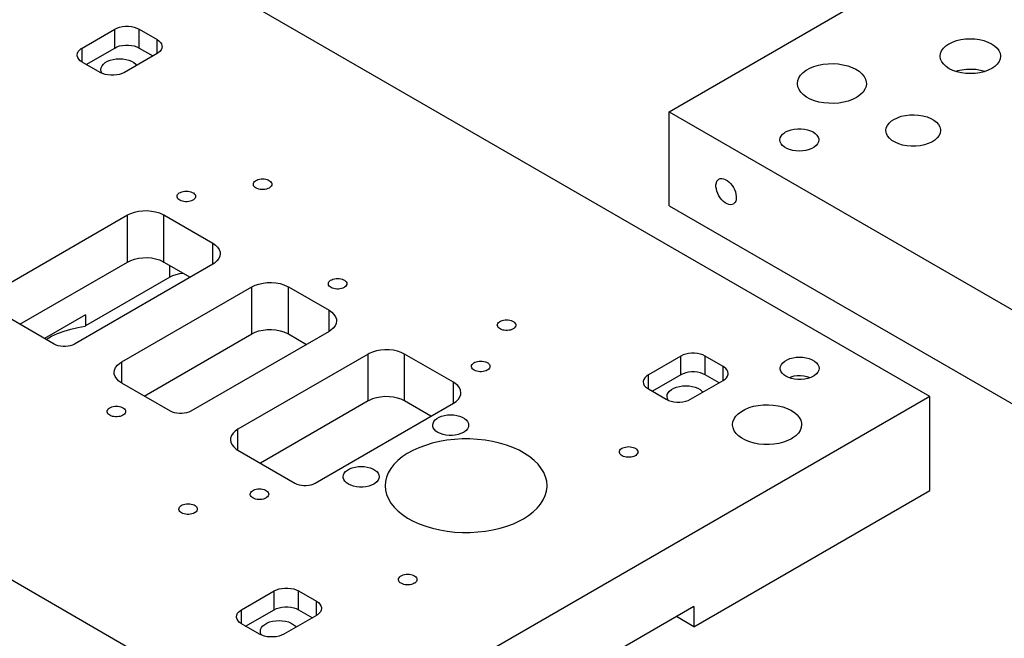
# Model space of a CAD drawing. Header units: inches. Extents: x 3 to 351, y 4 to 271.
# Tile 448 of 530: x 223 to 234, y 179 to 186. Entities that reach past the tile are written whole.
import ezdxf

# ---------------------------------------------------------------- set-up
doc = ezdxf.new("R2010")
doc.units = ezdxf.units.IN
doc.header["$LTSCALE"] = 0.5
doc.header["$MEASUREMENT"] = 0
doc.layers.add('STR_1', color=7, linetype='Continuous')

msp = doc.modelspace()

# ---------------------------------------------------------------- linework, layer by layer
at = {"layer": 'STR_1', "color": 190, "linetype": 'Continuous'}
for p, q in [((233.215, 181.844), (223.704, 187.335)), ((230.384, 184.938), (232.947, 186.418)), ((224.358, 185.835), (224.383, 185.847)), ((224.383, 185.847), (224.412, 185.856)), ((224.412, 185.856), (224.442, 185.863)), ((224.442, 185.863), (224.475, 185.866)), ((224.475, 185.866), (224.507, 185.866)), ((224.507, 185.866), (224.54, 185.863)), ((224.54, 185.863), (224.57, 185.856)), ((224.57, 185.856), (224.599, 185.847)), ((224.599, 185.847), (224.624, 185.835)), ((224.005, 185.63), (224.358, 185.835)), ((224.624, 185.835), (224.818, 185.722)), ((223.994, 185.623), (224.005, 185.63)), ((224.049, 185.452), (224.358, 185.63)), ((224.358, 185.63), (224.383, 185.643)), ((224.383, 185.643), (224.412, 185.652)), ((224.412, 185.652), (224.442, 185.658)), ((224.442, 185.658), (224.475, 185.662)), ((224.475, 185.662), (224.507, 185.662)), ((224.507, 185.662), (224.54, 185.658)), ((224.54, 185.658), (224.57, 185.652)), ((224.57, 185.652), (224.599, 185.643)), ((224.599, 185.643), (224.624, 185.63)), ((224.624, 185.63), (224.774, 185.544)), ((224.818, 185.722), (224.839, 185.708)), ((224.839, 185.708), (224.855, 185.691)), ((224.855, 185.691), (224.867, 185.674)), ((224.87, 185.627), (224.862, 185.609)), ((224.867, 185.674), (224.872, 185.655)), ((224.873, 185.646), (224.87, 185.627)), ((224.872, 185.655), (224.873, 185.646)), ((233.363, 185.627), (233.39, 185.652)), ((233.39, 185.652), (233.423, 185.675)), ((233.423, 185.675), (233.424, 185.675)), ((233.424, 185.675), (233.463, 185.694)), ((233.463, 185.694), (233.506, 185.71)), ((233.506, 185.71), (233.554, 185.721)), ((233.554, 185.721), (233.603, 185.728)), ((233.603, 185.728), (233.654, 185.731)), ((233.654, 185.731), (233.705, 185.728)), ((233.705, 185.728), (233.755, 185.722)), ((233.755, 185.722), (233.803, 185.711)), ((233.803, 185.711), (233.847, 185.695)), ((233.847, 185.695), (233.886, 185.676)), ((233.886, 185.676), (233.919, 185.654)), ((233.919, 185.654), (233.947, 185.629)), ((233.947, 185.629), (233.967, 185.602)), ((223.95, 185.554), (223.953, 185.573)), ((223.951, 185.544), (223.95, 185.554)), ((223.956, 185.526), (223.951, 185.544)), ((223.953, 185.573), (223.961, 185.591)), ((223.968, 185.508), (223.956, 185.526)), ((223.961, 185.591), (223.975, 185.608)), ((223.975, 185.608), (223.994, 185.623)), ((224.818, 185.569), (224.464, 185.365)), ((224.829, 185.576), (224.818, 185.569)), ((224.848, 185.592), (224.829, 185.576)), ((224.862, 185.609), (224.848, 185.592)), ((233.328, 185.541), (233.332, 185.571)), ((233.328, 185.538), (233.328, 185.541)), ((233.333, 185.508), (233.328, 185.538)), ((233.332, 185.571), (233.344, 185.599)), ((233.344, 185.599), (233.363, 185.627)), ((233.967, 185.602), (233.979, 185.573)), ((233.979, 185.573), (233.984, 185.544)), ((233.984, 185.541), (233.98, 185.512)), ((233.984, 185.544), (233.984, 185.541)), ((223.984, 185.492), (223.968, 185.508)), ((224.005, 185.477), (223.984, 185.492)), ((224.199, 185.365), (224.005, 185.477)), ((224.208, 185.396), (224.211, 185.416)), ((224.211, 185.416), (224.221, 185.436)), ((224.221, 185.436), (224.236, 185.454)), ((224.236, 185.454), (224.256, 185.471)), ((224.256, 185.471), (224.281, 185.486)), ((224.281, 185.486), (224.31, 185.497)), ((224.31, 185.497), (224.342, 185.506)), ((224.342, 185.506), (224.376, 185.511)), ((224.376, 185.511), (224.411, 185.513)), ((224.411, 185.513), (224.447, 185.511)), ((224.447, 185.511), (224.481, 185.506)), ((224.481, 185.506), (224.513, 185.497)), ((224.513, 185.497), (224.542, 185.486)), ((224.542, 185.486), (224.567, 185.471)), ((224.567, 185.471), (224.587, 185.454)), ((224.587, 185.454), (224.598, 185.442)), ((231.912, 185.411), (231.956, 185.429)), ((231.956, 185.429), (232.005, 185.443)), ((232.005, 185.443), (232.057, 185.454)), ((232.057, 185.454), (232.11, 185.459)), ((232.11, 185.459), (232.165, 185.461)), ((232.165, 185.461), (232.219, 185.457)), ((232.219, 185.457), (232.272, 185.449)), ((232.272, 185.449), (232.323, 185.437)), ((232.323, 185.437), (232.37, 185.42)), ((232.37, 185.42), (232.412, 185.4)), ((233.345, 185.48), (233.333, 185.508)), ((233.366, 185.453), (233.345, 185.48)), ((233.393, 185.428), (233.366, 185.453)), ((233.427, 185.405), (233.393, 185.428)), ((233.922, 185.43), (233.889, 185.408)), ((233.949, 185.456), (233.922, 185.43)), ((233.968, 185.483), (233.949, 185.456)), ((233.98, 185.512), (233.968, 185.483)), ((224.224, 185.353), (224.199, 185.365)), ((224.208, 185.394), (224.208, 185.396)), ((224.212, 185.374), (224.208, 185.394)), ((224.222, 185.354), (224.212, 185.374)), ((224.253, 185.343), (224.224, 185.353)), ((224.283, 185.337), (224.253, 185.343)), ((224.316, 185.334), (224.283, 185.337)), ((224.348, 185.334), (224.316, 185.334)), ((224.38, 185.337), (224.348, 185.334)), ((224.411, 185.343), (224.38, 185.337)), ((224.439, 185.353), (224.411, 185.343)), ((224.464, 185.365), (224.439, 185.353)), ((231.78, 185.276), (231.792, 185.307)), ((231.792, 185.307), (231.812, 185.336)), ((231.812, 185.336), (231.839, 185.364)), ((231.839, 185.364), (231.872, 185.389)), ((231.872, 185.389), (231.912, 185.411)), ((232.412, 185.4), (232.448, 185.377)), ((232.448, 185.377), (232.478, 185.35)), ((232.478, 185.35), (232.502, 185.322)), ((232.502, 185.322), (232.517, 185.291)), ((233.466, 185.387), (233.427, 185.405)), ((233.51, 185.371), (233.466, 185.387)), ((233.517, 185.381), (233.498, 185.375)), ((233.558, 185.36), (233.51, 185.371)), ((233.565, 185.391), (233.517, 185.381)), ((233.608, 185.354), (233.558, 185.36)), ((233.615, 185.397), (233.565, 185.391)), ((233.659, 185.352), (233.608, 185.354)), ((233.667, 185.398), (233.615, 185.397)), ((233.71, 185.354), (233.659, 185.352)), ((233.717, 185.395), (233.667, 185.398)), ((233.759, 185.361), (233.71, 185.354)), ((233.767, 185.387), (233.717, 185.395)), ((233.807, 185.373), (233.759, 185.361)), ((233.813, 185.375), (233.767, 185.387)), ((233.85, 185.389), (233.807, 185.373)), ((233.889, 185.408), (233.85, 185.389)), ((231.776, 185.244), (231.78, 185.276)), ((231.777, 185.24), (231.776, 185.244)), ((231.782, 185.209), (231.777, 185.24)), ((231.794, 185.178), (231.782, 185.209)), ((232.522, 185.213), (232.511, 185.182)), ((232.517, 185.291), (232.525, 185.26)), ((232.526, 185.244), (232.522, 185.213)), ((232.525, 185.26), (232.526, 185.244)), ((231.815, 185.149), (231.794, 185.178)), ((231.843, 185.121), (231.815, 185.149)), ((231.877, 185.097), (231.843, 185.121)), ((231.917, 185.075), (231.877, 185.097)), ((232.431, 185.1), (232.417, 185.091)), ((232.464, 185.125), (232.431, 185.1)), ((232.491, 185.152), (232.464, 185.125)), ((232.511, 185.182), (232.491, 185.152)), ((231.962, 185.057), (231.917, 185.075)), ((232.011, 185.043), (231.962, 185.057)), ((232.063, 185.034), (232.011, 185.043)), ((232.117, 185.029), (232.063, 185.034)), ((232.172, 185.028), (232.117, 185.029)), ((232.226, 185.032), (232.172, 185.028)), ((232.279, 185.041), (232.226, 185.032)), ((232.329, 185.053), (232.279, 185.041)), ((232.375, 185.07), (232.329, 185.053)), ((232.417, 185.091), (232.375, 185.07)), ((230.384, 184.938), (239.894, 179.447)), ((230.384, 183.917), (230.384, 184.938)), ((232.863, 184.873), (232.904, 184.888)), ((232.904, 184.888), (232.95, 184.898)), ((232.95, 184.898), (232.997, 184.904)), ((232.997, 184.904), (233.046, 184.905)), ((233.046, 184.905), (233.094, 184.902)), ((233.094, 184.902), (233.141, 184.894)), ((233.141, 184.894), (233.185, 184.882)), ((233.185, 184.882), (233.225, 184.866)), ((232.742, 184.762), (232.754, 184.789)), ((232.754, 184.789), (232.774, 184.815)), ((232.774, 184.815), (232.8, 184.839)), ((232.8, 184.839), (232.825, 184.855)), ((232.825, 184.855), (232.863, 184.873)), ((233.225, 184.866), (233.26, 184.846)), ((233.26, 184.846), (233.288, 184.823)), ((233.288, 184.823), (233.31, 184.798)), ((233.31, 184.798), (233.325, 184.772)), ((233.325, 184.772), (233.332, 184.744)), ((231.59, 184.653), (231.6, 184.673)), ((231.6, 184.673), (231.615, 184.693)), ((231.615, 184.693), (231.636, 184.71)), ((231.636, 184.71), (231.649, 184.718)), ((231.649, 184.718), (231.677, 184.732)), ((231.677, 184.732), (231.709, 184.742)), ((231.709, 184.742), (231.743, 184.749)), ((231.743, 184.749), (231.78, 184.753)), ((231.78, 184.753), (231.816, 184.753)), ((231.816, 184.753), (231.853, 184.749)), ((231.853, 184.749), (231.887, 184.742)), ((231.887, 184.742), (231.919, 184.732)), ((231.919, 184.732), (231.947, 184.718)), ((231.947, 184.718), (231.971, 184.702)), ((231.971, 184.702), (231.989, 184.683)), ((231.989, 184.683), (232.002, 184.663)), ((232.738, 184.734), (232.742, 184.762)), ((232.739, 184.73), (232.738, 184.734)), ((232.744, 184.702), (232.739, 184.73)), ((232.757, 184.675), (232.744, 184.702)), ((232.777, 184.65), (232.757, 184.675)), ((233.316, 184.679), (233.297, 184.653)), ((233.328, 184.706), (233.316, 184.679)), ((233.332, 184.734), (233.328, 184.706)), ((233.332, 184.744), (233.332, 184.734)), ((231.587, 184.632), (231.59, 184.653)), ((231.59, 184.611), (231.587, 184.632)), ((231.6, 184.59), (231.59, 184.611)), ((231.615, 184.571), (231.6, 184.59)), ((231.636, 184.554), (231.615, 184.571)), ((231.981, 184.571), (231.96, 184.554)), ((231.996, 184.59), (231.981, 184.571)), ((232.006, 184.611), (231.996, 184.59)), ((232.002, 184.663), (232.008, 184.642)), ((232.009, 184.632), (232.006, 184.611)), ((232.008, 184.642), (232.009, 184.632)), ((232.804, 184.626), (232.777, 184.65)), ((232.838, 184.606), (232.804, 184.626)), ((232.877, 184.589), (232.838, 184.606)), ((232.92, 184.576), (232.877, 184.589)), ((232.966, 184.567), (232.92, 184.576)), ((233.014, 184.563), (232.966, 184.567)), ((233.063, 184.563), (233.014, 184.563)), ((233.111, 184.568), (233.063, 184.563)), ((233.157, 184.577), (233.111, 184.568)), ((233.199, 184.591), (233.157, 184.577)), ((233.238, 184.608), (233.199, 184.591)), ((233.27, 184.629), (233.238, 184.608)), ((233.297, 184.653), (233.27, 184.629)), ((231.662, 184.539), (231.636, 184.554)), ((231.692, 184.526), (231.662, 184.539)), ((231.726, 184.517), (231.692, 184.526)), ((231.761, 184.512), (231.726, 184.517)), ((231.798, 184.51), (231.761, 184.512)), ((231.835, 184.512), (231.798, 184.51)), ((231.87, 184.517), (231.835, 184.512)), ((231.903, 184.526), (231.87, 184.517)), ((231.934, 184.539), (231.903, 184.526)), ((231.96, 184.554), (231.934, 184.539)), ((225.865, 184.15), (225.866, 184.16)), ((225.865, 184.144), (225.865, 184.15)), ((225.868, 184.134), (225.865, 184.144)), ((225.866, 184.16), (225.871, 184.169)), ((225.874, 184.125), (225.868, 184.134)), ((225.871, 184.169), (225.878, 184.179)), ((225.878, 184.179), (225.888, 184.187)), ((225.888, 184.187), (225.901, 184.194)), ((225.901, 184.194), (225.915, 184.2)), ((225.915, 184.2), (225.931, 184.204)), ((225.931, 184.204), (225.948, 184.207)), ((225.948, 184.207), (225.965, 184.208)), ((225.965, 184.208), (225.983, 184.207)), ((225.983, 184.207), (226, 184.204)), ((226, 184.204), (226.016, 184.2)), ((226.016, 184.2), (226.03, 184.194)), ((226.03, 184.194), (226.042, 184.187)), ((226.042, 184.187), (226.052, 184.179)), ((226.052, 184.179), (226.06, 184.169)), ((226.06, 184.13), (226.052, 184.12)), ((226.06, 184.169), (226.064, 184.16)), ((226.064, 184.139), (226.06, 184.13)), ((226.064, 184.16), (226.066, 184.15)), ((226.066, 184.15), (226.064, 184.139)), ((230.892, 184.145), (230.896, 184.165)), ((230.892, 184.123), (230.892, 184.145)), ((230.896, 184.165), (230.902, 184.182)), ((230.902, 184.182), (230.912, 184.196)), ((230.912, 184.196), (230.924, 184.206)), ((230.924, 184.206), (230.939, 184.212)), ((230.939, 184.212), (230.956, 184.213)), ((230.956, 184.213), (230.974, 184.21)), ((230.974, 184.21), (230.993, 184.203)), ((230.993, 184.203), (231.012, 184.192)), ((231.012, 184.192), (231.031, 184.177)), ((231.031, 184.177), (231.049, 184.159)), ((231.049, 184.159), (231.066, 184.138)), ((231.066, 184.138), (231.081, 184.116)), ((225.036, 184.018), (225.037, 184.028)), ((225.037, 184.028), (225.042, 184.038)), ((225.042, 184.038), (225.049, 184.047)), ((225.049, 184.047), (225.059, 184.055)), ((225.059, 184.055), (225.072, 184.062)), ((225.072, 184.062), (225.086, 184.068)), ((225.086, 184.068), (225.102, 184.072)), ((225.102, 184.072), (225.119, 184.075)), ((225.119, 184.075), (225.136, 184.076)), ((225.136, 184.076), (225.154, 184.075)), ((225.154, 184.075), (225.171, 184.072)), ((225.171, 184.072), (225.186, 184.068)), ((225.186, 184.068), (225.201, 184.062)), ((225.201, 184.062), (225.213, 184.055)), ((225.213, 184.055), (225.223, 184.047)), ((225.223, 184.047), (225.231, 184.038)), ((225.231, 184.038), (225.235, 184.028)), ((225.235, 184.028), (225.237, 184.018)), ((225.883, 184.116), (225.874, 184.125)), ((225.894, 184.108), (225.883, 184.116)), ((225.908, 184.102), (225.894, 184.108)), ((225.923, 184.097), (225.908, 184.102)), ((225.939, 184.093), (225.923, 184.097)), ((225.957, 184.092), (225.939, 184.093)), ((225.974, 184.092), (225.957, 184.092)), ((225.991, 184.093), (225.974, 184.092)), ((226.008, 184.097), (225.991, 184.093)), ((226.023, 184.102), (226.008, 184.097)), ((226.036, 184.108), (226.023, 184.102)), ((226.042, 184.112), (226.036, 184.108)), ((226.052, 184.12), (226.042, 184.112)), ((230.896, 184.099), (230.892, 184.123)), ((230.902, 184.074), (230.896, 184.099)), ((230.912, 184.05), (230.902, 184.074)), ((230.924, 184.025), (230.912, 184.05)), ((230.939, 184.003), (230.924, 184.025)), ((231.081, 184.116), (231.093, 184.091)), ((231.093, 184.091), (231.103, 184.067)), ((231.103, 184.067), (231.109, 184.042)), ((231.109, 184.042), (231.113, 184.018)), ((225.036, 184.013), (225.036, 184.018)), ((225.039, 184.003), (225.036, 184.013)), ((225.045, 183.993), (225.039, 184.003)), ((225.054, 183.985), (225.045, 183.993)), ((225.065, 183.977), (225.054, 183.985)), ((225.079, 183.97), (225.065, 183.977)), ((225.094, 183.965), (225.079, 183.97)), ((225.11, 183.962), (225.094, 183.965)), ((225.127, 183.96), (225.11, 183.962)), ((225.145, 183.96), (225.127, 183.96)), ((225.162, 183.962), (225.145, 183.96)), ((225.179, 183.965), (225.162, 183.962)), ((225.194, 183.97), (225.179, 183.965)), ((225.207, 183.977), (225.194, 183.97)), ((225.213, 183.981), (225.207, 183.977)), ((225.223, 183.989), (225.213, 183.981)), ((225.231, 183.998), (225.223, 183.989)), ((225.235, 184.008), (225.231, 183.998)), ((225.237, 184.018), (225.235, 184.008)), ((230.384, 183.917), (239.894, 178.426)), ((230.956, 183.982), (230.939, 184.003)), ((230.974, 183.964), (230.956, 183.982)), ((230.993, 183.949), (230.974, 183.964)), ((231.012, 183.938), (230.993, 183.949)), ((231.031, 183.931), (231.012, 183.938)), ((231.049, 183.928), (231.031, 183.931)), ((231.066, 183.929), (231.049, 183.928)), ((231.081, 183.935), (231.066, 183.929)), ((231.087, 183.94), (231.081, 183.935)), ((231.098, 183.951), (231.087, 183.94)), ((231.106, 183.967), (231.098, 183.951)), ((231.111, 183.985), (231.106, 183.967)), ((231.113, 184.007), (231.111, 183.985)), ((231.113, 184.018), (231.113, 184.007)), ((223.082, 182.999), (224.496, 183.816)), ((224.496, 183.816), (224.532, 183.833)), ((224.532, 183.833), (224.573, 183.847)), ((224.573, 183.847), (224.617, 183.857)), ((224.617, 183.857), (224.664, 183.862)), ((224.664, 183.862), (224.711, 183.863)), ((224.711, 183.863), (224.758, 183.859)), ((224.758, 183.859), (224.803, 183.85)), ((224.803, 183.85), (224.845, 183.838)), ((224.845, 183.838), (224.882, 183.821)), ((224.882, 183.821), (224.892, 183.816)), ((224.892, 183.816), (225.423, 183.51)), ((225.423, 183.51), (225.453, 183.489)), ((225.453, 183.489), (225.477, 183.465)), ((226.497, 177.966), (216.987, 183.457)), ((225.477, 183.465), (225.494, 183.44)), ((225.494, 183.44), (225.503, 183.413)), ((225.505, 183.395), (225.501, 183.368)), ((225.503, 183.413), (225.505, 183.395)), ((223.326, 182.63), (224.496, 183.305)), ((225.423, 183.281), (223.92, 182.413)), ((224.496, 183.305), (224.532, 183.323)), ((224.532, 183.323), (224.573, 183.337)), ((224.573, 183.337), (224.617, 183.347)), ((224.617, 183.347), (224.664, 183.352)), ((224.664, 183.352), (224.711, 183.353)), ((224.711, 183.353), (224.758, 183.349)), ((224.758, 183.349), (224.803, 183.34)), ((224.803, 183.34), (224.845, 183.327)), ((224.845, 183.327), (224.882, 183.311)), ((224.882, 183.311), (224.892, 183.305)), ((224.892, 183.305), (225.179, 183.14)), ((225.443, 183.294), (225.423, 183.281)), ((225.469, 183.317), (225.443, 183.294)), ((225.489, 183.342), (225.469, 183.317)), ((225.501, 183.368), (225.489, 183.342)), ((225.024, 183.167), (224.987, 183.154)), ((225.064, 183.176), (225.024, 183.167)), ((225.107, 183.181), (225.064, 183.176)), ((224.959, 183.14), (224.041, 182.61)), ((224.987, 183.154), (224.959, 183.14)), ((225.885, 183.053), (225.926, 183.066)), ((225.926, 183.066), (225.97, 183.076)), ((225.97, 183.076), (226.016, 183.081)), ((226.016, 183.081), (226.063, 183.082)), ((226.063, 183.082), (226.11, 183.078)), ((226.11, 183.078), (226.155, 183.07)), ((226.155, 183.07), (226.197, 183.057)), ((226.68, 183.069), (226.681, 183.079)), ((226.68, 183.064), (226.68, 183.069)), ((226.683, 183.054), (226.68, 183.064)), ((226.681, 183.079), (226.686, 183.089)), ((226.686, 183.089), (226.693, 183.098)), ((226.693, 183.098), (226.703, 183.106)), ((226.703, 183.106), (226.716, 183.113)), ((226.716, 183.113), (226.73, 183.119)), ((226.73, 183.119), (226.746, 183.123)), ((226.746, 183.123), (226.763, 183.126)), ((226.763, 183.126), (226.78, 183.127)), ((226.78, 183.127), (226.798, 183.126)), ((226.798, 183.126), (226.815, 183.123)), ((226.815, 183.123), (226.83, 183.119)), ((226.83, 183.119), (226.845, 183.113)), ((226.845, 183.113), (226.857, 183.106)), ((226.857, 183.106), (226.867, 183.098)), ((226.867, 183.098), (226.875, 183.089)), ((226.875, 183.089), (226.879, 183.079)), ((226.879, 183.079), (226.881, 183.069)), ((226.881, 183.069), (226.879, 183.059)), ((224.434, 182.219), (225.849, 183.035)), ((225.849, 183.035), (225.885, 183.053)), ((226.197, 183.057), (226.235, 183.04)), ((226.235, 183.04), (226.245, 183.035)), ((226.245, 183.035), (226.687, 182.78)), ((226.689, 183.044), (226.683, 183.054)), ((226.698, 183.035), (226.689, 183.044)), ((226.709, 183.028), (226.698, 183.035)), ((226.723, 183.021), (226.709, 183.028)), ((226.738, 183.016), (226.723, 183.021)), ((226.754, 183.013), (226.738, 183.016)), ((226.771, 183.011), (226.754, 183.013)), ((226.789, 183.011), (226.771, 183.011)), ((226.806, 183.013), (226.789, 183.011)), ((226.823, 183.016), (226.806, 183.013)), ((226.838, 183.021), (226.823, 183.016)), ((226.851, 183.028), (226.838, 183.021)), ((226.857, 183.031), (226.851, 183.028)), ((226.867, 183.04), (226.857, 183.031)), ((226.875, 183.049), (226.867, 183.04)), ((226.879, 183.059), (226.875, 183.049)), ((223.701, 182.413), (223.082, 182.771)), ((226.687, 182.78), (226.717, 182.759)), ((226.717, 182.759), (226.741, 182.735)), ((224.041, 182.732), (223.595, 182.475)), ((224.041, 182.732), (224.041, 182.61)), ((226.741, 182.735), (226.758, 182.71)), ((226.765, 182.638), (226.753, 182.612)), ((226.758, 182.71), (226.767, 182.683)), ((226.769, 182.666), (226.765, 182.638)), ((226.767, 182.683), (226.769, 182.666)), ((228.518, 182.629), (228.523, 182.638)), ((228.523, 182.638), (228.53, 182.648)), ((228.53, 182.648), (228.54, 182.656)), ((228.54, 182.656), (228.552, 182.663)), ((228.552, 182.663), (228.567, 182.669)), ((228.567, 182.669), (228.583, 182.673)), ((228.583, 182.673), (228.6, 182.676)), ((228.6, 182.676), (228.617, 182.677)), ((228.617, 182.677), (228.634, 182.676)), ((228.634, 182.676), (228.651, 182.673)), ((228.651, 182.673), (228.667, 182.669)), ((228.667, 182.669), (228.682, 182.663)), ((228.682, 182.663), (228.694, 182.656)), ((228.694, 182.656), (228.704, 182.648)), ((228.704, 182.648), (228.711, 182.638)), ((228.711, 182.638), (228.716, 182.629)), ((223.673, 182.498), (223.738, 182.528)), ((223.738, 182.528), (223.808, 182.555)), ((223.808, 182.555), (223.882, 182.577)), ((223.882, 182.577), (223.959, 182.595)), ((223.959, 182.595), (224.039, 182.609)), ((224.039, 182.609), (224.041, 182.61)), ((224.678, 181.849), (225.849, 182.525)), ((226.687, 182.551), (225.184, 181.684)), ((225.849, 182.525), (225.885, 182.542)), ((225.885, 182.542), (225.926, 182.556)), ((225.926, 182.556), (225.97, 182.566)), ((225.97, 182.566), (226.016, 182.571)), ((226.016, 182.571), (226.063, 182.572)), ((226.063, 182.572), (226.11, 182.568)), ((226.11, 182.568), (226.155, 182.559)), ((226.155, 182.559), (226.197, 182.547)), ((226.197, 182.547), (226.235, 182.53)), ((226.235, 182.53), (226.245, 182.525)), ((226.245, 182.525), (226.443, 182.41)), ((226.707, 182.564), (226.687, 182.551)), ((226.733, 182.587), (226.707, 182.564)), ((226.753, 182.612), (226.733, 182.587)), ((228.516, 182.619), (228.518, 182.629)), ((228.517, 182.614), (228.516, 182.619)), ((228.52, 182.604), (228.517, 182.614)), ((228.526, 182.594), (228.52, 182.604)), ((228.535, 182.585), (228.526, 182.594)), ((228.546, 182.578), (228.535, 182.585)), ((228.559, 182.571), (228.546, 182.578)), ((228.574, 182.566), (228.559, 182.571)), ((228.591, 182.563), (228.574, 182.566)), ((228.608, 182.561), (228.591, 182.563)), ((228.626, 182.561), (228.608, 182.561)), ((228.643, 182.563), (228.626, 182.561)), ((228.659, 182.566), (228.643, 182.563)), ((228.675, 182.571), (228.659, 182.566)), ((228.688, 182.578), (228.675, 182.571)), ((228.694, 182.581), (228.688, 182.578)), ((228.704, 182.59), (228.694, 182.581)), ((228.711, 182.599), (228.704, 182.59)), ((228.716, 182.609), (228.711, 182.599)), ((228.716, 182.629), (228.717, 182.619)), ((228.717, 182.619), (228.716, 182.609)), ((223.613, 182.464), (223.673, 182.498)), ((223.721, 182.403), (223.701, 182.413)), ((223.745, 182.396), (223.721, 182.403)), ((223.77, 182.39), (223.745, 182.396)), ((223.797, 182.388), (223.77, 182.39)), ((223.824, 182.388), (223.797, 182.388)), ((223.851, 182.39), (223.824, 182.388)), ((223.876, 182.396), (223.851, 182.39)), ((223.899, 182.403), (223.876, 182.396)), ((223.92, 182.413), (223.899, 182.403)), ((227.123, 182.311), (227.113, 182.305)), ((227.16, 182.327), (227.123, 182.311)), ((227.202, 182.34), (227.16, 182.327)), ((227.247, 182.348), (227.202, 182.34)), ((227.294, 182.352), (227.247, 182.348)), ((227.341, 182.352), (227.294, 182.352)), ((227.387, 182.346), (227.341, 182.352)), ((227.432, 182.337), (227.387, 182.346)), ((227.472, 182.323), (227.432, 182.337)), ((227.509, 182.305), (227.472, 182.323)), ((230.594, 182.311), (230.564, 182.304)), ((230.626, 182.314), (230.594, 182.311)), ((230.659, 182.314), (230.626, 182.314)), ((230.691, 182.311), (230.659, 182.314)), ((230.722, 182.304), (230.691, 182.311)), ((224.388, 182.183), (224.414, 182.205)), ((224.414, 182.205), (224.434, 182.219)), ((227.113, 182.305), (225.698, 181.489)), ((228.039, 181.999), (227.509, 182.305)), ((228.249, 182.2), (228.259, 182.208)), ((228.259, 182.208), (228.271, 182.215)), ((228.271, 182.215), (228.286, 182.221)), ((228.286, 182.221), (228.302, 182.225)), ((228.302, 182.225), (228.318, 182.228)), ((228.318, 182.228), (228.336, 182.229)), ((228.336, 182.229), (228.353, 182.228)), ((228.353, 182.228), (228.37, 182.225)), ((228.37, 182.225), (228.386, 182.221)), ((228.386, 182.221), (228.4, 182.215)), ((228.4, 182.215), (228.413, 182.208)), ((228.413, 182.208), (228.423, 182.2)), ((230.51, 182.283), (230.157, 182.079)), ((230.535, 182.295), (230.51, 182.283)), ((230.564, 182.304), (230.535, 182.295)), ((230.75, 182.295), (230.722, 182.304)), ((230.775, 182.283), (230.75, 182.295)), ((230.97, 182.171), (230.775, 182.283)), ((231.602, 182.192), (231.618, 182.211)), ((231.618, 182.211), (231.639, 182.228)), ((231.639, 182.228), (231.665, 182.243)), ((231.665, 182.243), (231.695, 182.256)), ((231.695, 182.256), (231.729, 182.265)), ((231.729, 182.265), (231.764, 182.27)), ((231.764, 182.27), (231.801, 182.272)), ((231.801, 182.272), (231.837, 182.27)), ((231.837, 182.27), (231.873, 182.265)), ((231.873, 182.265), (231.906, 182.256)), ((231.906, 182.256), (231.936, 182.243)), ((231.936, 182.243), (231.962, 182.228)), ((231.962, 182.228), (231.983, 182.211)), ((231.983, 182.211), (231.999, 182.192)), ((224.352, 182.104), (224.356, 182.131)), ((224.354, 182.087), (224.352, 182.104)), ((224.356, 182.131), (224.368, 182.158)), ((224.368, 182.158), (224.388, 182.183)), ((228.235, 182.171), (228.237, 182.181)), ((228.236, 182.165), (228.235, 182.171)), ((228.239, 182.156), (228.236, 182.165)), ((228.237, 182.181), (228.241, 182.19)), ((228.245, 182.146), (228.239, 182.156)), ((228.241, 182.19), (228.249, 182.2)), ((228.254, 182.137), (228.245, 182.146)), ((228.265, 182.13), (228.254, 182.137)), ((228.278, 182.123), (228.265, 182.13)), ((228.293, 182.118), (228.278, 182.123)), ((228.31, 182.114), (228.293, 182.118)), ((228.327, 182.113), (228.31, 182.114)), ((228.345, 182.113), (228.327, 182.113)), ((228.362, 182.114), (228.345, 182.113)), ((228.378, 182.118), (228.362, 182.114)), ((228.394, 182.123), (228.378, 182.118)), ((228.407, 182.13), (228.394, 182.123)), ((228.413, 182.133), (228.407, 182.13)), ((228.423, 182.142), (228.413, 182.133)), ((228.423, 182.2), (228.43, 182.19)), ((228.43, 182.151), (228.423, 182.142)), ((228.43, 182.19), (228.435, 182.181)), ((228.435, 182.16), (228.43, 182.151)), ((228.435, 182.181), (228.436, 182.171)), ((228.436, 182.171), (228.435, 182.16)), ((230.564, 182.1), (230.535, 182.091)), ((230.594, 182.107), (230.564, 182.1)), ((230.626, 182.11), (230.594, 182.107)), ((230.659, 182.11), (230.626, 182.11)), ((230.691, 182.107), (230.659, 182.11)), ((230.722, 182.1), (230.691, 182.107)), ((230.75, 182.091), (230.722, 182.1)), ((230.981, 182.164), (230.97, 182.171)), ((231, 182.148), (230.981, 182.164)), ((231.013, 182.131), (231, 182.148)), ((231.022, 182.113), (231.013, 182.131)), ((231.025, 182.094), (231.022, 182.113)), ((231.59, 182.15), (231.593, 182.171)), ((231.591, 182.14), (231.59, 182.15)), ((231.597, 182.119), (231.591, 182.14)), ((231.593, 182.171), (231.602, 182.192)), ((231.61, 182.099), (231.597, 182.119)), ((231.628, 182.08), (231.61, 182.099)), ((231.999, 182.108), (231.983, 182.089)), ((231.999, 182.192), (232.008, 182.171)), ((232.008, 182.129), (231.999, 182.108)), ((232.008, 182.171), (232.012, 182.15)), ((232.012, 182.15), (232.008, 182.129)), ((224.363, 182.06), (224.354, 182.087)), ((224.38, 182.034), (224.363, 182.06)), ((224.404, 182.011), (224.38, 182.034)), ((224.434, 181.99), (224.404, 182.011)), ((224.965, 181.684), (224.434, 181.99)), ((228.059, 181.986), (228.039, 181.999)), ((230.108, 182.03), (230.102, 182.012)), ((230.102, 182.012), (230.102, 182.002)), ((230.102, 182.002), (230.105, 181.983)), ((230.119, 182.048), (230.108, 182.03)), ((230.136, 182.064), (230.119, 182.048)), ((230.157, 182.079), (230.136, 182.064)), ((230.51, 182.079), (230.201, 181.9)), ((230.535, 182.091), (230.51, 182.079)), ((230.616, 181.813), (230.97, 182.017)), ((230.775, 182.079), (230.75, 182.091)), ((230.926, 181.992), (230.775, 182.079)), ((230.97, 182.017), (230.991, 182.032)), ((230.991, 182.032), (231.007, 182.048)), ((231.007, 182.048), (231.018, 182.066)), ((231.018, 182.066), (231.024, 182.085)), ((231.024, 182.085), (231.025, 182.094)), ((231.652, 182.064), (231.628, 182.08)), ((231.68, 182.05), (231.652, 182.064)), ((231.712, 182.04), (231.68, 182.05)), ((231.746, 182.032), (231.712, 182.04)), ((231.782, 182.029), (231.746, 182.032)), ((231.819, 182.029), (231.782, 182.029)), ((231.855, 182.032), (231.819, 182.029)), ((231.89, 182.04), (231.855, 182.032)), ((231.922, 182.05), (231.89, 182.04)), ((231.95, 182.064), (231.922, 182.05)), ((231.962, 182.072), (231.95, 182.064)), ((231.983, 182.089), (231.962, 182.072)), ((228.086, 181.963), (228.059, 181.986)), ((228.105, 181.938), (228.086, 181.963)), ((228.117, 181.912), (228.105, 181.938)), ((228.121, 181.885), (228.117, 181.912)), ((228.119, 181.867), (228.121, 181.885)), ((230.105, 181.983), (230.113, 181.965)), ((230.113, 181.965), (230.127, 181.948)), ((230.127, 181.948), (230.146, 181.933)), ((230.146, 181.933), (230.157, 181.926)), ((230.157, 181.926), (230.351, 181.813)), ((230.363, 181.864), (230.372, 181.884)), ((230.372, 181.884), (230.387, 181.903)), ((230.387, 181.903), (230.408, 181.919)), ((230.408, 181.919), (230.433, 181.934)), ((230.433, 181.934), (230.462, 181.946)), ((230.462, 181.946), (230.494, 181.954)), ((230.494, 181.954), (230.528, 181.959)), ((230.528, 181.959), (230.563, 181.961)), ((230.563, 181.961), (230.599, 181.959)), ((230.599, 181.959), (230.633, 181.954)), ((230.633, 181.954), (230.665, 181.946)), ((230.665, 181.946), (230.694, 181.934)), ((230.694, 181.934), (230.719, 181.919)), ((230.719, 181.919), (230.739, 181.903)), ((230.739, 181.903), (230.75, 181.89)), ((227.113, 181.795), (225.942, 181.119)), ((233.215, 181.844), (226.497, 177.966)), ((227.123, 181.8), (227.113, 181.795)), ((227.16, 181.817), (227.123, 181.8)), ((227.202, 181.83), (227.16, 181.817)), ((227.247, 181.838), (227.202, 181.83)), ((227.294, 181.842), (227.247, 181.838)), ((227.341, 181.841), (227.294, 181.842)), ((227.387, 181.836), (227.341, 181.841)), ((227.432, 181.826), (227.387, 181.836)), ((227.472, 181.813), (227.432, 181.826)), ((227.509, 181.795), (227.472, 181.813)), ((227.795, 181.63), (227.509, 181.795)), ((228.039, 181.77), (228.069, 181.791)), ((228.069, 181.791), (228.093, 181.815)), ((228.093, 181.815), (228.11, 181.84)), ((228.11, 181.84), (228.119, 181.867)), ((230.351, 181.813), (230.376, 181.801)), ((230.36, 181.844), (230.363, 181.864)), ((230.36, 181.842), (230.36, 181.844)), ((230.364, 181.822), (230.36, 181.842)), ((230.373, 181.802), (230.364, 181.822)), ((230.376, 181.801), (230.404, 181.792)), ((230.404, 181.792), (230.435, 181.785)), ((230.435, 181.785), (230.467, 181.782)), ((230.467, 181.782), (230.5, 181.782)), ((230.5, 181.782), (230.532, 181.785)), ((230.532, 181.785), (230.563, 181.792)), ((230.563, 181.792), (230.591, 181.801)), ((230.591, 181.801), (230.616, 181.813)), ((233.215, 180.823), (233.215, 181.844)), ((224.276, 181.681), (224.277, 181.691)), ((224.276, 181.676), (224.276, 181.681)), ((224.279, 181.666), (224.276, 181.676)), ((224.277, 181.691), (224.282, 181.7)), ((224.282, 181.7), (224.289, 181.71)), ((224.289, 181.71), (224.299, 181.718)), ((224.299, 181.718), (224.311, 181.725)), ((224.311, 181.725), (224.326, 181.731)), ((224.326, 181.731), (224.342, 181.735)), ((224.342, 181.735), (224.359, 181.738)), ((224.359, 181.738), (224.376, 181.739)), ((224.376, 181.739), (224.394, 181.738)), ((224.394, 181.738), (224.41, 181.735)), ((224.41, 181.735), (224.426, 181.731)), ((224.426, 181.731), (224.441, 181.725)), ((224.441, 181.725), (224.453, 181.718)), ((224.453, 181.718), (224.463, 181.71)), ((224.463, 181.71), (224.471, 181.7)), ((224.471, 181.7), (224.475, 181.691)), ((224.475, 181.671), (224.471, 181.661)), ((224.475, 181.691), (224.477, 181.681)), ((224.477, 181.681), (224.475, 181.671)), ((224.985, 181.674), (224.965, 181.684)), ((225.009, 181.666), (224.985, 181.674)), ((225.163, 181.674), (225.14, 181.666)), ((225.184, 181.684), (225.163, 181.674)), ((226.536, 180.903), (228.039, 181.77)), ((231.134, 181.657), (231.168, 181.682)), ((231.168, 181.682), (231.207, 181.704)), ((231.207, 181.704), (231.252, 181.723)), ((231.252, 181.723), (231.3, 181.737)), ((231.3, 181.737), (231.352, 181.747)), ((231.352, 181.747), (231.406, 181.753)), ((231.406, 181.753), (231.461, 181.754)), ((231.461, 181.754), (231.515, 181.751)), ((231.515, 181.751), (231.568, 181.743)), ((231.568, 181.743), (231.618, 181.73)), ((231.618, 181.73), (231.665, 181.714)), ((231.665, 181.714), (231.707, 181.694)), ((231.707, 181.694), (231.744, 181.67)), ((231.744, 181.67), (231.774, 181.644)), ((224.285, 181.656), (224.279, 181.666)), ((224.294, 181.647), (224.285, 181.656)), ((224.305, 181.64), (224.294, 181.647)), ((224.318, 181.633), (224.305, 181.64)), ((224.334, 181.628), (224.318, 181.633)), ((224.35, 181.625), (224.334, 181.628)), ((224.367, 181.623), (224.35, 181.625)), ((224.385, 181.623), (224.367, 181.623)), ((224.402, 181.625), (224.385, 181.623)), ((224.419, 181.628), (224.402, 181.625)), ((224.434, 181.633), (224.419, 181.628)), ((224.447, 181.64), (224.434, 181.633)), ((224.453, 181.643), (224.447, 181.64)), ((224.463, 181.652), (224.453, 181.643)), ((224.471, 181.661), (224.463, 181.652)), ((225.034, 181.661), (225.009, 181.666)), ((225.061, 181.658), (225.034, 181.661)), ((225.088, 181.658), (225.061, 181.658)), ((225.114, 181.661), (225.088, 181.658)), ((225.14, 181.666), (225.114, 181.661)), ((227.817, 181.552), (227.825, 181.571)), ((227.825, 181.571), (227.84, 181.589)), ((227.84, 181.589), (227.859, 181.605)), ((227.859, 181.605), (227.883, 181.619)), ((227.883, 181.619), (227.911, 181.63)), ((227.911, 181.63), (227.942, 181.639)), ((227.942, 181.639), (227.975, 181.644)), ((227.975, 181.644), (228.009, 181.645)), ((228.009, 181.645), (228.043, 181.644)), ((228.043, 181.644), (228.076, 181.639)), ((228.076, 181.639), (228.106, 181.63)), ((228.106, 181.63), (228.134, 181.619)), ((228.134, 181.619), (228.158, 181.605)), ((228.158, 181.605), (228.178, 181.589)), ((228.178, 181.589), (228.192, 181.571)), ((228.192, 181.571), (228.201, 181.552)), ((231.072, 181.538), (231.076, 181.569)), ((231.076, 181.569), (231.088, 181.6)), ((231.088, 181.6), (231.108, 181.63)), ((231.108, 181.63), (231.134, 181.657)), ((231.774, 181.644), (231.797, 181.615)), ((231.797, 181.615), (231.813, 181.585)), ((231.813, 181.585), (231.821, 181.554)), ((225.668, 181.468), (225.644, 181.444)), ((225.698, 181.489), (225.668, 181.468)), ((227.814, 181.533), (227.817, 181.552)), ((227.814, 181.523), (227.814, 181.533)), ((227.82, 181.503), (227.814, 181.523)), ((227.832, 181.485), (227.82, 181.503)), ((227.849, 181.468), (227.832, 181.485)), ((227.871, 181.453), (227.849, 181.468)), ((228.158, 181.46), (228.147, 181.453)), ((228.178, 181.476), (228.158, 181.46)), ((228.192, 181.494), (228.178, 181.476)), ((228.201, 181.513), (228.192, 181.494)), ((228.201, 181.552), (228.204, 181.533)), ((228.204, 181.533), (228.201, 181.513)), ((231.072, 181.534), (231.072, 181.538)), ((231.077, 181.502), (231.072, 181.534)), ((231.09, 181.472), (231.077, 181.502)), ((231.111, 181.442), (231.09, 181.472)), ((231.806, 181.475), (231.787, 181.446)), ((231.818, 181.506), (231.806, 181.475)), ((231.822, 181.538), (231.818, 181.506)), ((231.821, 181.554), (231.822, 181.538)), ((225.618, 181.392), (225.616, 181.374)), ((225.616, 181.374), (225.62, 181.347)), ((225.627, 181.419), (225.618, 181.392)), ((225.644, 181.444), (225.627, 181.419)), ((227.886, 181.354), (227.809, 181.336)), ((227.897, 181.44), (227.871, 181.453)), ((227.967, 181.368), (227.886, 181.354)), ((227.926, 181.43), (227.897, 181.44)), ((227.958, 181.424), (227.926, 181.43)), ((227.992, 181.42), (227.958, 181.424)), ((228.049, 181.377), (227.967, 181.368)), ((228.026, 181.42), (227.992, 181.42)), ((228.059, 181.424), (228.026, 181.42)), ((228.133, 181.382), (228.049, 181.377)), ((228.091, 181.43), (228.059, 181.424)), ((228.121, 181.44), (228.091, 181.43)), ((228.147, 181.453), (228.121, 181.44)), ((228.216, 181.382), (228.133, 181.382)), ((228.3, 181.377), (228.216, 181.382)), ((228.382, 181.368), (228.3, 181.377)), ((228.463, 181.355), (228.382, 181.368)), ((228.541, 181.337), (228.463, 181.355)), ((231.138, 181.415), (231.111, 181.442)), ((231.173, 181.39), (231.138, 181.415)), ((231.213, 181.369), (231.173, 181.39)), ((231.258, 181.351), (231.213, 181.369)), ((231.307, 181.337), (231.258, 181.351)), ((231.671, 181.364), (231.625, 181.347)), ((231.712, 181.385), (231.671, 181.364)), ((231.726, 181.393), (231.712, 181.385)), ((231.76, 181.418), (231.726, 181.393)), ((231.787, 181.446), (231.76, 181.418)), ((225.62, 181.347), (225.632, 181.321)), ((225.632, 181.321), (225.652, 181.296)), ((225.652, 181.296), (225.678, 181.273)), ((225.678, 181.273), (225.698, 181.26)), ((225.698, 181.26), (226.317, 180.903)), ((227.598, 181.257), (227.538, 181.224)), ((227.664, 181.287), (227.598, 181.257)), ((227.734, 181.313), (227.664, 181.287)), ((227.809, 181.336), (227.734, 181.313)), ((228.615, 181.315), (228.541, 181.337)), ((228.686, 181.289), (228.615, 181.315)), ((228.752, 181.259), (228.686, 181.289)), ((228.813, 181.225), (228.752, 181.259)), ((229.842, 181.241), (229.844, 181.251)), ((229.843, 181.236), (229.842, 181.241)), ((229.844, 181.251), (229.848, 181.261)), ((229.848, 181.261), (229.856, 181.27)), ((229.856, 181.27), (229.866, 181.278)), ((229.866, 181.278), (229.878, 181.285)), ((229.878, 181.285), (229.893, 181.291)), ((229.893, 181.291), (229.908, 181.295)), ((229.908, 181.295), (229.925, 181.298)), ((229.925, 181.298), (229.943, 181.299)), ((229.943, 181.299), (229.96, 181.298)), ((229.96, 181.298), (229.977, 181.295)), ((229.977, 181.295), (229.993, 181.291)), ((229.993, 181.291), (230.007, 181.285)), ((230.007, 181.285), (230.02, 181.278)), ((230.02, 181.278), (230.03, 181.27)), ((230.03, 181.27), (230.037, 181.261)), ((230.037, 181.261), (230.042, 181.251)), ((230.042, 181.251), (230.043, 181.241)), ((230.043, 181.241), (230.042, 181.231)), ((231.359, 181.327), (231.307, 181.337)), ((231.413, 181.322), (231.359, 181.327)), ((231.468, 181.322), (231.413, 181.322)), ((231.522, 181.326), (231.468, 181.322)), ((231.575, 181.334), (231.522, 181.326)), ((231.625, 181.347), (231.575, 181.334)), ((227.434, 181.147), (227.393, 181.105)), ((227.483, 181.187), (227.434, 181.147)), ((227.538, 181.224), (227.483, 181.187)), ((228.868, 181.189), (228.813, 181.225)), ((228.917, 181.149), (228.868, 181.189)), ((228.959, 181.108), (228.917, 181.149)), ((229.846, 181.226), (229.843, 181.236)), ((229.852, 181.216), (229.846, 181.226)), ((229.86, 181.207), (229.852, 181.216)), ((229.872, 181.2), (229.86, 181.207)), ((229.885, 181.193), (229.872, 181.2)), ((229.9, 181.188), (229.885, 181.193)), ((229.917, 181.185), (229.9, 181.188)), ((229.934, 181.183), (229.917, 181.185)), ((229.952, 181.183), (229.934, 181.183)), ((229.969, 181.185), (229.952, 181.183)), ((229.985, 181.188), (229.969, 181.185)), ((230, 181.193), (229.985, 181.188)), ((230.014, 181.2), (230, 181.193)), ((230.02, 181.203), (230.014, 181.2)), ((230.03, 181.212), (230.02, 181.203)), ((230.037, 181.221), (230.03, 181.212)), ((230.042, 181.231), (230.037, 181.221)), ((226.853, 181.01), (226.867, 181.028)), ((226.867, 181.028), (226.887, 181.044)), ((226.887, 181.044), (226.911, 181.058)), ((226.911, 181.058), (226.939, 181.069)), ((226.939, 181.069), (226.97, 181.077)), ((226.97, 181.077), (227.003, 181.082)), ((227.003, 181.082), (227.037, 181.084)), ((227.037, 181.084), (227.07, 181.082)), ((227.07, 181.082), (227.103, 181.077)), ((227.103, 181.077), (227.134, 181.069)), ((227.134, 181.069), (227.162, 181.058)), ((227.162, 181.058), (227.186, 181.044)), ((227.186, 181.044), (227.206, 181.028)), ((227.206, 181.028), (227.22, 181.01)), ((227.358, 181.061), (227.331, 181.015)), ((227.393, 181.105), (227.358, 181.061)), ((228.994, 181.063), (228.959, 181.108)), ((229.021, 181.018), (228.994, 181.063)), ((226.841, 180.971), (226.844, 180.991)), ((226.842, 180.961), (226.841, 180.971)), ((226.848, 180.942), (226.842, 180.961)), ((226.844, 180.991), (226.853, 181.01)), ((226.86, 180.924), (226.848, 180.942)), ((226.877, 180.907), (226.86, 180.924)), ((227.22, 180.933), (227.206, 180.915)), ((227.22, 181.01), (227.229, 180.991)), ((227.229, 180.952), (227.22, 180.933)), ((227.229, 180.991), (227.232, 180.971)), ((227.232, 180.971), (227.229, 180.952)), ((227.3, 180.92), (227.297, 180.874)), ((227.312, 180.968), (227.3, 180.92)), ((227.331, 181.015), (227.312, 180.968)), ((229.041, 180.971), (229.021, 181.018)), ((229.053, 180.923), (229.041, 180.971)), ((229.057, 180.874), (229.053, 180.923)), ((225.845, 180.812), (225.855, 180.82)), ((225.855, 180.82), (225.867, 180.827)), ((225.867, 180.827), (225.881, 180.833)), ((225.881, 180.833), (225.897, 180.837)), ((225.897, 180.837), (225.914, 180.84)), ((225.914, 180.84), (225.932, 180.841)), ((225.932, 180.841), (225.949, 180.84)), ((225.949, 180.84), (225.966, 180.837)), ((225.966, 180.837), (225.982, 180.833)), ((225.982, 180.833), (225.996, 180.827)), ((225.996, 180.827), (226.009, 180.82)), ((226.009, 180.82), (226.019, 180.812)), ((226.317, 180.903), (226.338, 180.893)), ((226.338, 180.893), (226.361, 180.885)), ((226.361, 180.885), (226.387, 180.88)), ((226.387, 180.88), (226.413, 180.877)), ((226.413, 180.877), (226.44, 180.877)), ((226.44, 180.877), (226.467, 180.88)), ((226.467, 180.88), (226.492, 180.885)), ((226.492, 180.885), (226.516, 180.893)), ((226.516, 180.893), (226.536, 180.903)), ((226.898, 180.892), (226.877, 180.907)), ((226.925, 180.879), (226.898, 180.892)), ((226.954, 180.869), (226.925, 180.879)), ((226.986, 180.862), (226.954, 180.869)), ((227.02, 180.859), (226.986, 180.862)), ((227.054, 180.859), (227.02, 180.859)), ((227.087, 180.862), (227.054, 180.859)), ((227.119, 180.869), (227.087, 180.862)), ((227.149, 180.879), (227.119, 180.869)), ((227.175, 180.892), (227.149, 180.879)), ((227.186, 180.899), (227.175, 180.892)), ((227.206, 180.915), (227.186, 180.899)), ((227.297, 180.874), (227.301, 180.826)), ((227.301, 180.826), (227.313, 180.778)), ((229.037, 180.767), (229.051, 180.815)), ((229.051, 180.815), (229.057, 180.863)), ((229.057, 180.863), (229.057, 180.874)), ((230.652, 179.343), (233.215, 180.823)), ((225.831, 180.783), (225.833, 180.793)), ((225.832, 180.777), (225.831, 180.783)), ((225.835, 180.767), (225.832, 180.777)), ((225.833, 180.793), (225.837, 180.802)), ((225.841, 180.758), (225.835, 180.767)), ((225.837, 180.802), (225.845, 180.812)), ((225.849, 180.749), (225.841, 180.758)), ((225.861, 180.741), (225.849, 180.749)), ((225.874, 180.735), (225.861, 180.741)), ((225.889, 180.73), (225.874, 180.735)), ((225.906, 180.726), (225.889, 180.73)), ((225.923, 180.725), (225.906, 180.726)), ((225.94, 180.725), (225.923, 180.725)), ((225.958, 180.726), (225.94, 180.725)), ((225.974, 180.73), (225.958, 180.726)), ((225.989, 180.735), (225.974, 180.73)), ((226.003, 180.741), (225.989, 180.735)), ((226.009, 180.745), (226.003, 180.741)), ((226.019, 180.754), (226.009, 180.745)), ((226.019, 180.812), (226.026, 180.802)), ((226.026, 180.763), (226.019, 180.754)), ((226.026, 180.802), (226.031, 180.793)), ((226.031, 180.772), (226.026, 180.763)), ((226.031, 180.793), (226.032, 180.783)), ((226.032, 180.783), (226.031, 180.772)), ((227.313, 180.778), (227.333, 180.731)), ((227.333, 180.731), (227.36, 180.685)), ((228.986, 180.675), (229.015, 180.72)), ((229.015, 180.72), (229.037, 180.767)), ((225.055, 180.62), (225.057, 180.63)), ((225.056, 180.615), (225.055, 180.62)), ((225.059, 180.605), (225.056, 180.615)), ((225.057, 180.63), (225.061, 180.64)), ((225.065, 180.596), (225.059, 180.605)), ((225.061, 180.64), (225.069, 180.649)), ((225.069, 180.649), (225.079, 180.658)), ((225.079, 180.658), (225.091, 180.665)), ((225.091, 180.665), (225.105, 180.67)), ((225.105, 180.67), (225.121, 180.675)), ((225.121, 180.675), (225.138, 180.677)), ((225.138, 180.677), (225.156, 180.678)), ((225.156, 180.678), (225.173, 180.677)), ((225.173, 180.677), (225.19, 180.675)), ((225.19, 180.675), (225.206, 180.67)), ((225.206, 180.67), (225.22, 180.665)), ((225.22, 180.665), (225.233, 180.658)), ((225.233, 180.658), (225.243, 180.649)), ((225.243, 180.649), (225.25, 180.64)), ((225.25, 180.6), (225.243, 180.591)), ((225.25, 180.64), (225.255, 180.63)), ((225.255, 180.61), (225.25, 180.6)), ((225.255, 180.63), (225.256, 180.62)), ((225.256, 180.62), (225.255, 180.61)), ((227.36, 180.685), (227.395, 180.641)), ((227.395, 180.641), (227.437, 180.599)), ((227.437, 180.599), (227.486, 180.56)), ((228.906, 180.59), (228.949, 180.631)), ((228.949, 180.631), (228.986, 180.675)), ((225.073, 180.587), (225.065, 180.596)), ((225.085, 180.579), (225.073, 180.587)), ((225.098, 180.573), (225.085, 180.579)), ((225.113, 180.568), (225.098, 180.573)), ((225.13, 180.564), (225.113, 180.568)), ((225.147, 180.562), (225.13, 180.564)), ((225.164, 180.562), (225.147, 180.562)), ((225.182, 180.564), (225.164, 180.562)), ((225.198, 180.568), (225.182, 180.564)), ((225.213, 180.573), (225.198, 180.568)), ((225.227, 180.579), (225.213, 180.573)), ((225.233, 180.583), (225.227, 180.579)), ((225.243, 180.591), (225.233, 180.583)), ((227.486, 180.56), (227.541, 180.523)), ((227.541, 180.523), (227.601, 180.49)), ((228.69, 180.462), (228.756, 180.492)), ((228.756, 180.492), (228.799, 180.515)), ((228.799, 180.515), (228.855, 180.551)), ((228.855, 180.551), (228.906, 180.59)), ((227.601, 180.49), (227.667, 180.46)), ((227.667, 180.46), (227.738, 180.434)), ((227.738, 180.434), (227.813, 180.412)), ((227.813, 180.412), (227.891, 180.394)), ((227.891, 180.394), (227.971, 180.38)), ((228.387, 180.381), (228.467, 180.395)), ((228.467, 180.395), (228.545, 180.413)), ((228.545, 180.413), (228.619, 180.435)), ((228.619, 180.435), (228.69, 180.462)), ((227.971, 180.38), (228.054, 180.371)), ((228.054, 180.371), (228.137, 180.367)), ((228.137, 180.367), (228.221, 180.367)), ((228.221, 180.367), (228.304, 180.372)), ((228.304, 180.372), (228.387, 180.381)), ((227.442, 179.855), (227.443, 179.865)), ((227.442, 179.85), (227.442, 179.855)), ((227.445, 179.84), (227.442, 179.85)), ((227.443, 179.865), (227.448, 179.875)), ((227.448, 179.875), (227.455, 179.884)), ((227.455, 179.884), (227.465, 179.892)), ((227.465, 179.892), (227.478, 179.899)), ((227.478, 179.899), (227.492, 179.905)), ((227.492, 179.905), (227.508, 179.909)), ((227.508, 179.909), (227.525, 179.912)), ((227.525, 179.912), (227.542, 179.913)), ((227.542, 179.913), (227.56, 179.912)), ((227.56, 179.912), (227.577, 179.909)), ((227.577, 179.909), (227.592, 179.905)), ((227.592, 179.905), (227.607, 179.899)), ((227.607, 179.899), (227.619, 179.892)), ((227.619, 179.892), (227.629, 179.884)), ((227.629, 179.884), (227.637, 179.875)), ((227.637, 179.875), (227.641, 179.865)), ((227.641, 179.865), (227.643, 179.855)), ((227.643, 179.855), (227.641, 179.845)), ((226.091, 179.731), (226.116, 179.743)), ((226.116, 179.743), (226.144, 179.753)), ((226.144, 179.753), (226.175, 179.759)), ((226.175, 179.759), (226.207, 179.763)), ((226.207, 179.763), (226.24, 179.763)), ((226.24, 179.763), (226.272, 179.759)), ((226.272, 179.759), (226.303, 179.753)), ((226.303, 179.753), (226.331, 179.743)), ((226.331, 179.743), (226.356, 179.731)), ((227.451, 179.83), (227.445, 179.84)), ((227.46, 179.821), (227.451, 179.83)), ((227.471, 179.814), (227.46, 179.821)), ((227.485, 179.807), (227.471, 179.814)), ((227.5, 179.802), (227.485, 179.807)), ((227.516, 179.799), (227.5, 179.802)), ((227.533, 179.797), (227.516, 179.799)), ((227.551, 179.797), (227.533, 179.797)), ((227.568, 179.799), (227.551, 179.797)), ((227.585, 179.802), (227.568, 179.799)), ((227.6, 179.807), (227.585, 179.802)), ((227.613, 179.814), (227.6, 179.807)), ((227.619, 179.817), (227.613, 179.814)), ((227.629, 179.826), (227.619, 179.817)), ((227.637, 179.835), (227.629, 179.826)), ((227.641, 179.845), (227.637, 179.835)), ((225.737, 179.527), (226.091, 179.731)), ((226.356, 179.731), (226.55, 179.619)), ((226.091, 179.527), (226.116, 179.539)), ((226.116, 179.539), (226.144, 179.549)), ((226.144, 179.549), (226.175, 179.555)), ((226.175, 179.555), (226.207, 179.558)), ((226.207, 179.558), (226.24, 179.558)), ((226.24, 179.558), (226.272, 179.555)), ((226.272, 179.555), (226.303, 179.549)), ((226.303, 179.549), (226.331, 179.539)), ((226.331, 179.539), (226.356, 179.527)), ((226.55, 179.619), (226.571, 179.605)), ((226.571, 179.605), (226.588, 179.588)), ((226.588, 179.588), (226.599, 179.57)), ((226.599, 179.57), (226.605, 179.552)), ((226.605, 179.542), (226.603, 179.524)), ((226.605, 179.552), (226.605, 179.542)), ((230.652, 179.562), (229.061, 178.644)), ((230.652, 179.562), (230.652, 179.343)), ((225.682, 179.451), (225.685, 179.469)), ((225.683, 179.441), (225.682, 179.451)), ((225.689, 179.423), (225.683, 179.441)), ((225.685, 179.469), (225.694, 179.488)), ((225.7, 179.405), (225.689, 179.423)), ((225.694, 179.488), (225.707, 179.505)), ((225.707, 179.505), (225.726, 179.52)), ((225.726, 179.52), (225.737, 179.527)), ((225.781, 179.349), (226.091, 179.527)), ((226.55, 179.466), (226.197, 179.262)), ((226.356, 179.527), (226.506, 179.44)), ((226.561, 179.473), (226.55, 179.466)), ((226.58, 179.488), (226.561, 179.473)), ((226.594, 179.505), (226.58, 179.488)), ((226.603, 179.524), (226.594, 179.505)), ((230.652, 179.343), (230.462, 179.453)), ((225.716, 179.389), (225.7, 179.405)), ((225.737, 179.374), (225.716, 179.389)), ((225.932, 179.262), (225.737, 179.374)), ((225.944, 179.313), (225.953, 179.333)), ((225.953, 179.333), (225.968, 179.351)), ((225.968, 179.351), (225.988, 179.368)), ((225.988, 179.368), (226.013, 179.382)), ((226.013, 179.382), (226.042, 179.394)), ((226.042, 179.394), (226.074, 179.403)), ((226.074, 179.403), (226.109, 179.408)), ((226.109, 179.408), (226.144, 179.41)), ((226.144, 179.41), (226.179, 179.408)), ((226.179, 179.408), (226.213, 179.403)), ((226.213, 179.403), (226.245, 179.394)), ((226.245, 179.394), (226.274, 179.382)), ((226.274, 179.382), (226.299, 179.368)), ((226.299, 179.368), (226.32, 179.351)), ((226.32, 179.351), (226.33, 179.339)), ((225.957, 179.25), (225.932, 179.262)), ((225.941, 179.292), (225.944, 179.313)), ((225.941, 179.291), (225.941, 179.292)), ((225.944, 179.271), (225.941, 179.291)), ((225.954, 179.251), (225.944, 179.271)), ((225.985, 179.24), (225.957, 179.25)), ((226.016, 179.234), (225.985, 179.24)), ((226.048, 179.231), (226.016, 179.234)), ((226.081, 179.231), (226.048, 179.231)), ((226.113, 179.234), (226.081, 179.231)), ((226.144, 179.24), (226.113, 179.234)), ((226.172, 179.25), (226.144, 179.24)), ((226.197, 179.262), (226.172, 179.25))]:
    msp.add_line(p, q, dxfattribs=at)
at = {"layer": 'STR_1', "color": 96, "linetype": 'Continuous'}
for p, q in [((224.358, 185.63), (224.358, 185.835)), ((224.624, 185.63), (224.624, 185.835)), ((224.005, 185.477), (224.005, 185.63)), ((224.818, 185.569), (224.818, 185.722)), ((224.496, 183.305), (224.496, 183.816)), ((224.892, 183.305), (224.892, 183.816)), ((225.423, 183.281), (225.423, 183.51)), ((224.959, 183.14), (224.959, 183.267)), ((225.849, 182.525), (225.849, 183.035)), ((226.245, 182.525), (226.245, 183.035)), ((226.687, 182.551), (226.687, 182.78)), ((224.434, 181.99), (224.434, 182.219)), ((227.113, 181.795), (227.113, 182.305)), ((227.509, 181.795), (227.509, 182.305)), ((230.51, 182.079), (230.51, 182.283)), ((230.775, 182.079), (230.775, 182.283)), ((230.97, 182.017), (230.97, 182.171)), ((228.039, 181.77), (228.039, 181.999)), ((230.157, 181.926), (230.157, 182.079)), ((231.705, 182.055), (231.686, 182.048)), ((231.739, 182.063), (231.705, 182.055)), ((231.775, 182.067), (231.739, 182.063)), ((231.812, 182.068), (231.775, 182.067)), ((231.848, 182.065), (231.812, 182.068)), ((231.883, 182.058), (231.848, 182.065)), ((231.916, 182.048), (231.883, 182.058)), ((225.698, 181.26), (225.698, 181.489)), ((226.091, 179.527), (226.091, 179.731)), ((226.356, 179.527), (226.356, 179.731)), ((226.55, 179.466), (226.55, 179.619)), ((225.737, 179.374), (225.737, 179.527))]:
    msp.add_line(p, q, dxfattribs=at)

doc.saveas('drawing.dxf')
